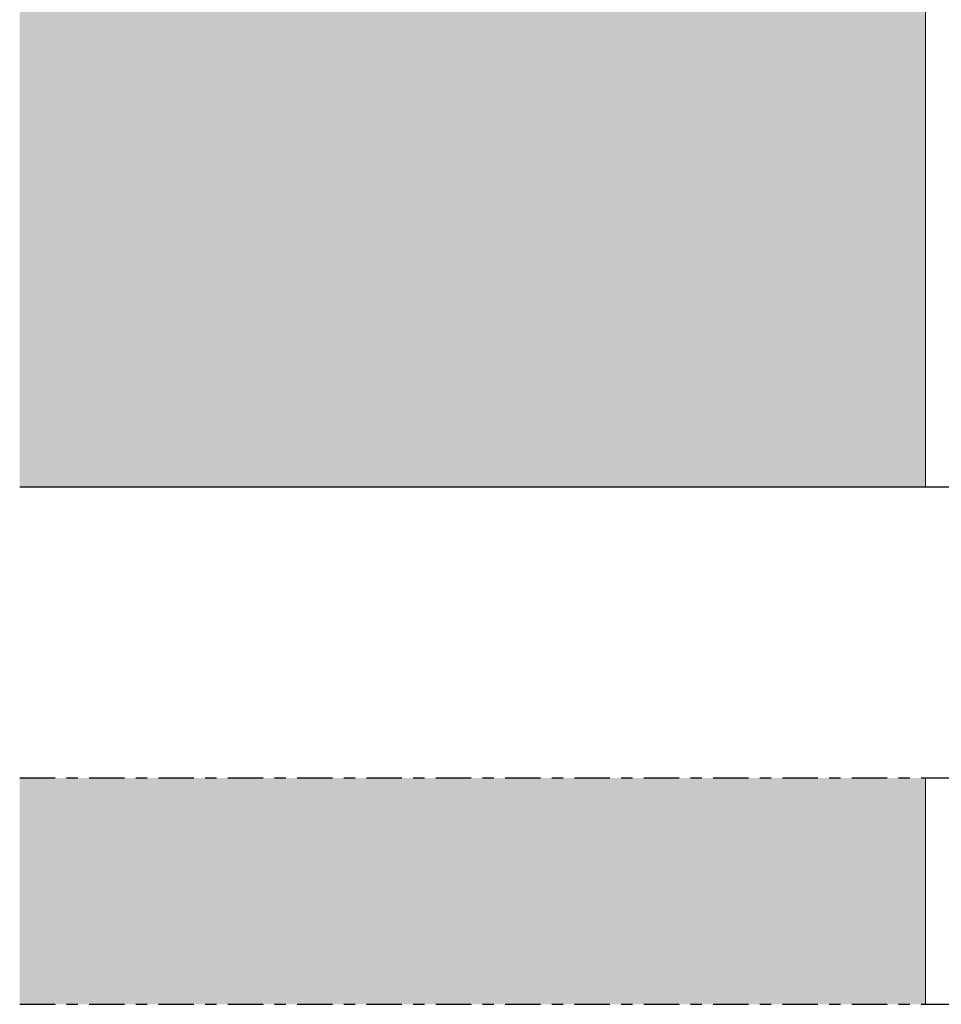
# Model space of a CAD drawing. Header units: metres. Extents: x 104013 to 108981, y 427946 to 428479.
# Tile 317 of 330: x 108949 to 108957, y 428291 to 428300. Entities that reach past the tile are written whole.
import ezdxf

# ---------------------------------------------------------------- set-up
doc = ezdxf.new("R2010")
doc.units = ezdxf.units.M
doc.linetypes.add('CENTER', pattern=[2, 1.25, -0.25, 0.25, -0.25])
doc.linetypes.add('XX-AFBREEK', pattern=[7, 4, -1, 1, -1])
for name, color, linetype, lineweight in [('N-WE-OG-BEBOUWING_WONINGBOUW-GD', 7, 'Continuous', 18), ('N-WE-VH-VERHARDING-GD', 7, 'Continuous', 25), ('N-XX-GW-GROND-GD', 7, 'Continuous', 25), ('X-XX-AL-AFBREEKLIJN-GD', 7, 'XX-AFBREEK', 25)]:
    doc.layers.add(name, color=color, linetype=linetype, lineweight=lineweight)
doc.layers.add('N-WE-VH-VERHARDING-AP_BEBOUWING', color=41, linetype='Continuous')

msp = doc.modelspace()

# ---------------------------------------------------------------- hatches: boundary and pattern name
at = {"layer": 'N-WE-VH-VERHARDING-AP_BEBOUWING'}
h = msp.add_hatch(color=256, dxfattribs=at)
h.dxf.hatch_style = 1
h.set_gradient(color1=(255, 255, 255), color2=(207, 207, 207))
h.paths.add_polyline_path([(108950.9602, 428306.7114), (108956.9602, 428301.7114), (108956.9602, 428295.7114), (108948.9602, 428295.7114), (108948.9602, 428305.0448)])
h = msp.add_hatch(color=256, dxfattribs=at)
h.dxf.hatch_style = 1
h.set_gradient(color1=(255, 255, 255), color2=(207, 207, 207))
h.paths.add_polyline_path([(108948.9602, 428293.142), (108948.9602, 428291.142), (108956.9602, 428291.142), (108956.9602, 428293.142)])

# ---------------------------------------------------------------- linework, layer by layer
at = {"layer": 'N-WE-OG-BEBOUWING_WONINGBOUW-GD'}
for points in [[(108956.9602, 428295.7114), (108956.9602, 428301.7114)], [(108956.9602, 428291.142), (108956.9602, 428293.142)]]:
    msp.add_lwpolyline(points, dxfattribs=at)
at = {"layer": 'N-WE-VH-VERHARDING-GD', "flags": 128}
msp.add_lwpolyline([(108958.9602, 428295.7114), (108956.9602, 428295.7114)], dxfattribs=at)
at = {"layer": 'N-XX-GW-GROND-GD', "flags": 128}
msp.add_lwpolyline([(108956.9602, 428295.7114), (108948.9602, 428295.7114)], dxfattribs=at)
at = {"layer": 'X-XX-AL-AFBREEKLIJN-GD', "linetype": 'CENTER', "ltscale": 0.25}
for points in [[(108948.9602, 428293.142), (108981.4611, 428293.142)], [(108948.9602, 428291.142), (108981.4611, 428291.142)]]:
    msp.add_lwpolyline(points, dxfattribs=at)

doc.saveas('drawing.dxf')
